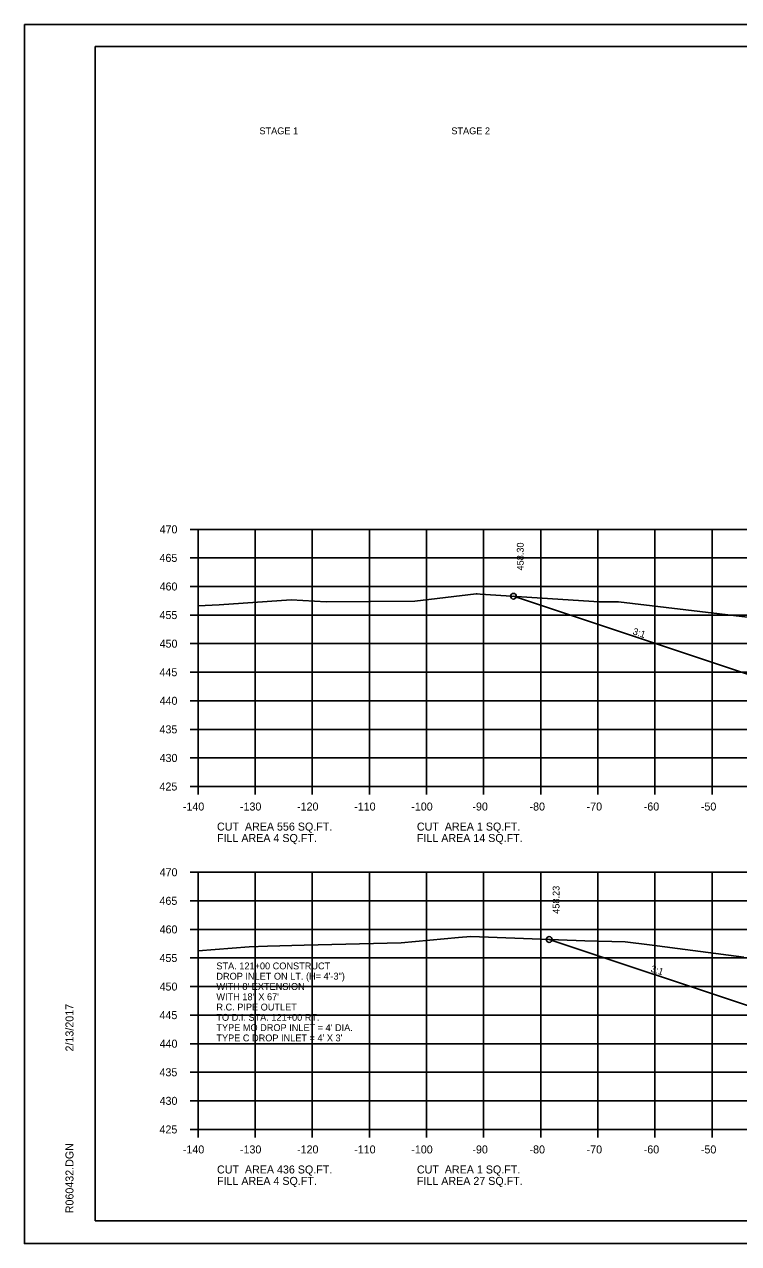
# Model space of a CAD drawing. Extents: x 1538688 to 1540766, y 656250 to 671912.
# Drawn here: x 1538687.8 to 1538812.8, y 659324.6 to 659538 of the extents above; entities that cross this region are included whole.
import ezdxf

# ---------------------------------------------------------------- set-up
doc = ezdxf.new("R2010")
doc.units = 0
for name, color, linetype in [('18', 7, 'Continuous'), ('20', 7, 'Continuous'), ('22', 7, 'Continuous'), ('26', 7, 'Continuous'), ('40', 7, 'Continuous'), ('41', 7, 'Continuous'), ('42', 7, 'Continuous'), ('Borings', 7, 'Continuous'), ('Default', 7, 'Continuous'), ('Horizontal Alignment', 7, 'Continuous'), ('RipRap', 7, 'Continuous')]:
    doc.layers.add(name, color=color, linetype=linetype)

msp = doc.modelspace()

# ---------------------------------------------------------------- linework, layer by layer
at = {"layer": '18'}
for points in [[(1538718.18, 659436.25), (1538721.89, 659436.38), (1538734.51, 659437.25), (1538740.63, 659436.9), (1538756.13, 659437.05), (1538766.89, 659438.3), (1538767.06, 659438.31), (1538767.6, 659438.29), (1538788.43, 659436.92), (1538791.82, 659436.9), (1538817.82, 659433.82)], [(1538718.18, 659375.85), (1538727.11, 659376.55), (1538730.35, 659376.7), (1538736.78, 659376.84), (1538753.77, 659377.26), (1538763.78, 659378.17), (1538765.93, 659378.35), (1538785.89, 659377.61), (1538792.96, 659377.46), (1538797.24, 659376.9), (1538813.75, 659374.74)]]:
    msp.add_lwpolyline(points, dxfattribs=at)
at = {"layer": '20'}
for points in [[(1538773.4, 659437.91), (1538816.67, 659423.49), (1538821.67, 659423.39), (1538824.67, 659423.33), (1538825.17, 659423.33), (1538825.18, 659422.83), (1538826.18, 659422.85), (1538858.18, 659423.49), (1538890.18, 659422.85), (1538891.18, 659422.83), (1538891.19, 659423.33), (1538891.69, 659423.33), (1538894.69, 659423.39), (1538899.69, 659423.49), (1538903.81, 659422.11)], [(1538779.67, 659377.84), (1538816.67, 659365.51), (1538821.67, 659365.41), (1538824.67, 659365.35), (1538825.17, 659365.35), (1538825.18, 659364.85), (1538826.18, 659364.87), (1538858.18, 659365.51), (1538890.18, 659364.87), (1538891.18, 659364.85), (1538891.19, 659365.35), (1538891.69, 659365.35), (1538894.69, 659365.41), (1538899.69, 659365.51), (1538912.3, 659361.3)]]:
    msp.add_lwpolyline(points, dxfattribs=at)
at = {"layer": '22'}
for p, q in [((1538718.18, 659449.61), (1538998.18, 659449.61)), ((1538718.18, 659404.61), (1538718.18, 659449.61)), ((1538728.18, 659404.61), (1538728.18, 659449.61)), ((1538738.18, 659404.61), (1538738.18, 659449.61)), ((1538748.18, 659404.61), (1538748.18, 659449.61)), ((1538758.18, 659404.61), (1538758.18, 659449.61)), ((1538768.18, 659404.61), (1538768.18, 659449.61)), ((1538778.18, 659404.61), (1538778.18, 659449.61)), ((1538788.18, 659404.61), (1538788.18, 659449.61)), ((1538798.18, 659404.61), (1538798.18, 659449.61)), ((1538808.18, 659404.61), (1538808.18, 659449.61)), ((1538718.18, 659444.61), (1538998.18, 659444.61)), ((1538718.18, 659439.61), (1538998.18, 659439.61)), ((1538718.18, 659434.61), (1538998.18, 659434.61)), ((1538718.18, 659429.61), (1538998.18, 659429.61)), ((1538718.18, 659424.61), (1538998.18, 659424.61)), ((1538718.18, 659419.61), (1538998.18, 659419.61)), ((1538718.18, 659414.61), (1538998.18, 659414.61)), ((1538718.18, 659409.61), (1538998.18, 659409.61)), ((1538718.18, 659404.61), (1538998.18, 659404.61)), ((1538718.18, 659389.61), (1538998.18, 659389.61)), ((1538718.18, 659344.61), (1538718.18, 659389.61)), ((1538728.18, 659344.61), (1538728.18, 659389.61)), ((1538738.18, 659344.61), (1538738.18, 659389.61)), ((1538748.18, 659344.61), (1538748.18, 659389.61)), ((1538758.18, 659344.61), (1538758.18, 659389.61)), ((1538768.18, 659344.61), (1538768.18, 659389.61)), ((1538778.18, 659344.61), (1538778.18, 659389.61)), ((1538788.18, 659344.61), (1538788.18, 659389.61)), ((1538798.18, 659344.61), (1538798.18, 659389.61)), ((1538808.18, 659344.61), (1538808.18, 659389.61)), ((1538718.18, 659384.61), (1538998.18, 659384.61)), ((1538718.18, 659379.61), (1538998.18, 659379.61)), ((1538718.18, 659374.61), (1538998.18, 659374.61)), ((1538718.18, 659369.61), (1538998.18, 659369.61)), ((1538718.18, 659364.61), (1538998.18, 659364.61)), ((1538718.18, 659359.61), (1538998.18, 659359.61)), ((1538718.18, 659354.61), (1538998.18, 659354.61)), ((1538718.18, 659349.61), (1538998.18, 659349.61)), ((1538718.18, 659344.61), (1538998.18, 659344.61))]:
    msp.add_line(p, q, dxfattribs=at)
at = {"layer": '26'}
for p, q in [((1538687.78, 659537.97), (1539021.11, 659537.97)), ((1538687.78, 659324.63), (1539021.11, 659324.63))]:
    msp.add_line(p, q, dxfattribs=at)
msp.add_lwpolyline([(1538687.77, 659537.97), (1539021.11, 659537.97), (1539021.11, 659324.63), (1538687.77, 659324.63)], close=True, dxfattribs=at)
for centre in [(1538773.4, 659437.91), (1538779.67, 659377.84)]:
    msp.add_circle(centre, 0.5, dxfattribs=at)
at = {"layer": 'Borings'}
for p, q in [((1538716.78, 659449.61), (1538718.18, 659449.61)), ((1538718.18, 659404.61), (1538718.18, 659449.61)), ((1538716.78, 659444.61), (1538718.18, 659444.61)), ((1538716.78, 659439.61), (1538718.18, 659439.61)), ((1538716.78, 659434.61), (1538718.18, 659434.61)), ((1538716.78, 659429.61), (1538718.18, 659429.61)), ((1538716.78, 659424.61), (1538718.18, 659424.61)), ((1538716.78, 659419.61), (1538718.18, 659419.61)), ((1538716.78, 659414.61), (1538718.18, 659414.61)), ((1538716.78, 659409.61), (1538718.18, 659409.61)), ((1538716.78, 659404.61), (1538718.18, 659404.61)), ((1538718.18, 659404.61), (1538998.18, 659404.61)), ((1538718.18, 659403.21), (1538718.18, 659404.61)), ((1538728.18, 659403.21), (1538728.18, 659404.61)), ((1538738.18, 659403.21), (1538738.18, 659404.61)), ((1538748.18, 659403.21), (1538748.18, 659404.61)), ((1538758.18, 659403.21), (1538758.18, 659404.61)), ((1538768.18, 659403.21), (1538768.18, 659404.61)), ((1538778.18, 659403.21), (1538778.18, 659404.61)), ((1538788.18, 659403.21), (1538788.18, 659404.61)), ((1538798.18, 659403.21), (1538798.18, 659404.61)), ((1538808.18, 659403.21), (1538808.18, 659404.61)), ((1538716.78, 659389.61), (1538718.18, 659389.61)), ((1538718.18, 659344.61), (1538718.18, 659389.61)), ((1538716.78, 659384.61), (1538718.18, 659384.61)), ((1538716.78, 659379.61), (1538718.18, 659379.61)), ((1538716.78, 659374.61), (1538718.18, 659374.61)), ((1538716.78, 659369.61), (1538718.18, 659369.61)), ((1538716.78, 659364.61), (1538718.18, 659364.61)), ((1538716.78, 659359.61), (1538718.18, 659359.61)), ((1538716.78, 659354.61), (1538718.18, 659354.61)), ((1538716.78, 659349.61), (1538718.18, 659349.61)), ((1538716.78, 659344.61), (1538718.18, 659344.61)), ((1538718.18, 659344.61), (1538998.18, 659344.61)), ((1538718.18, 659343.21), (1538718.18, 659344.61)), ((1538728.18, 659343.21), (1538728.18, 659344.61)), ((1538738.18, 659343.21), (1538738.18, 659344.61)), ((1538748.18, 659343.21), (1538748.18, 659344.61)), ((1538758.18, 659343.21), (1538758.18, 659344.61)), ((1538768.18, 659343.21), (1538768.18, 659344.61)), ((1538778.18, 659343.21), (1538778.18, 659344.61)), ((1538788.18, 659343.21), (1538788.18, 659344.61)), ((1538798.18, 659343.21), (1538798.18, 659344.61)), ((1538808.18, 659343.21), (1538808.18, 659344.61))]:
    msp.add_line(p, q, dxfattribs=at)
at = {"layer": 'RipRap'}
for p, q in [((1538700.18, 659534.07), (1539016.36, 659534.07)), ((1538700.18, 659328.61), (1538700.18, 659534.07)), ((1538700.18, 659328.61), (1538700.18, 659328.61)), ((1539016.36, 659328.61), (1538700.18, 659328.61))]:
    msp.add_line(p, q, dxfattribs=at)

# ---------------------------------------------------------------- texts
at = {"layer": '40'}
for s, p in [('STA. 121+00 CONSTRUCT', (1538721.39, 659372.62)), ('DROP INLET ON LT. (H= 4\'-3") ', (1538721.39, 659370.82)), ("WITH 8' EXTENSION ", (1538721.39, 659369.02)), ('WITH 18" X 67\'', (1538721.39, 659367.22)), ('TO D.I. STA. 121+00 RT.', (1538721.39, 659363.62)), ('R.C. PIPE OUTLET', (1538721.39, 659365.42)), ("TYPE MO DROP INLET = 4' DIA.", (1538721.39, 659361.82)), ("TYPE C DROP INLET = 4' X 3'", (1538721.39, 659360.02))]:
    msp.add_text(s, height=1.2, dxfattribs=at).set_placement(p)
at = {"layer": '41'}
for s, p in [('458.30', (1538775.2, 659442.41)), ('458.23', (1538781.47, 659382.34))]:
    msp.add_text(s, height=1.2, rotation=90, dxfattribs=at).set_placement(p)
at = {"layer": '42'}
for p in [(1538794.19, 659431.27), (1538797.33, 659372.25)]:
    msp.add_text('3:1', height=1.2, rotation=341.5651, dxfattribs=at).set_placement(p)
at = {"layer": 'Default'}
for s, p in [('STAGE 1', (1538728.93, 659518.74)), ('STAGE 2', (1538762.53, 659518.74))]:
    msp.add_text(s, height=1.2, dxfattribs=at).set_placement(p)
at = {"layer": 'Horizontal Alignment'}
for s, p in [('470', (1538711.45, 659448.91)), ('465', (1538711.43, 659443.91)), ('460', (1538711.45, 659438.91)), ('455', (1538711.43, 659433.91)), ('450', (1538711.45, 659428.91)), ('445', (1538711.43, 659423.91)), ('440', (1538711.45, 659418.91)), ('435', (1538711.43, 659413.91)), ('430', (1538711.45, 659408.91)), ('425', (1538711.43, 659403.91)), ('-140', (1538715.52, 659400.41)), ('-130', (1538725.52, 659400.41)), ('-120', (1538735.52, 659400.41)), ('-110', (1538745.52, 659400.41)), ('-100', (1538755.52, 659400.41)), ('-90', (1538766.22, 659400.41)), ('-80', (1538776.22, 659400.41)), ('-70', (1538786.22, 659400.41)), ('-60', (1538796.22, 659400.41)), ('-50', (1538806.22, 659400.41)), ('CUT  AREA 556 SQ.FT.', (1538721.5, 659396.9)), ('CUT  AREA 1 SQ.FT.', (1538756.5, 659396.9)), ('FILL AREA 4 SQ.FT.', (1538721.5, 659394.9)), ('FILL AREA 14 SQ.FT.', (1538756.5, 659394.9)), ('470', (1538711.45, 659388.91)), ('465', (1538711.43, 659383.91)), ('460', (1538711.45, 659378.91)), ('455', (1538711.43, 659373.91)), ('450', (1538711.45, 659368.91)), ('445', (1538711.43, 659363.91)), ('440', (1538711.45, 659358.91)), ('435', (1538711.43, 659353.91)), ('430', (1538711.45, 659348.91)), ('425', (1538711.43, 659343.91)), ('-140', (1538715.52, 659340.41)), ('-130', (1538725.52, 659340.41)), ('-120', (1538735.52, 659340.41)), ('-110', (1538745.52, 659340.41)), ('-100', (1538755.52, 659340.41)), ('-90', (1538766.22, 659340.41)), ('-80', (1538776.22, 659340.41)), ('-70', (1538786.22, 659340.41)), ('-60', (1538796.22, 659340.41)), ('-50', (1538806.22, 659340.41)), ('CUT  AREA 436 SQ.FT.', (1538721.5, 659336.9)), ('CUT  AREA 1 SQ.FT.', (1538756.5, 659336.9)), ('FILL AREA 4 SQ.FT.', (1538721.5, 659334.9)), ('FILL AREA 27 SQ.FT.', (1538756.5, 659334.9))]:
    msp.add_text(s, height=1.4, dxfattribs=at).set_placement(p)
at = {"layer": 'RipRap'}
for s, p in [('2/13/2017', (1538696.37, 659358.25)), ('R060432.DGN', (1538696.37, 659329.94))]:
    msp.add_text(s, height=1.4, rotation=90, dxfattribs=at).set_placement(p)

doc.saveas('drawing.dxf')
